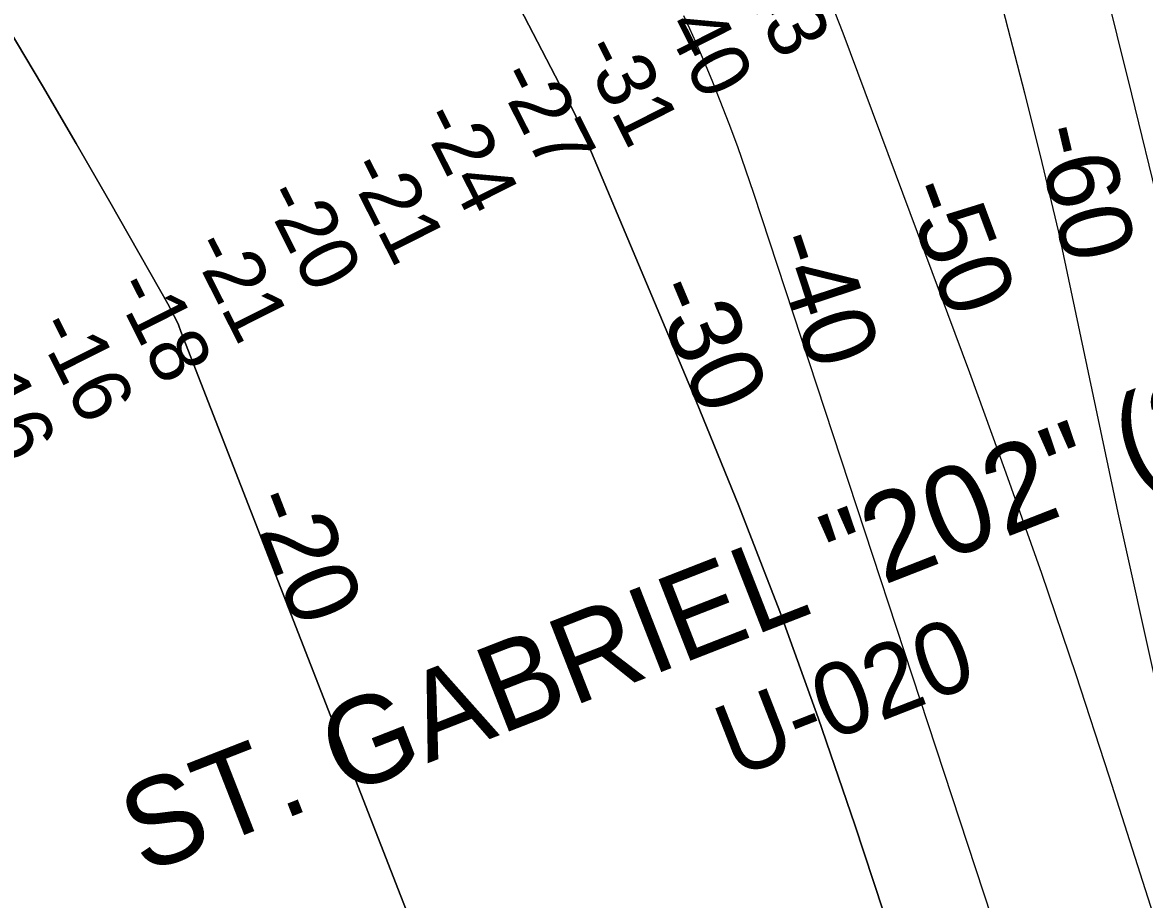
# Model space of a CAD drawing. Extents: x 3329332 to 3367211, y 631066 to 656469.
# Drawn here: x 3350490 to 3351775, y 638242 to 639247 of the extents above; entities that cross this region are included whole.
import ezdxf

# ---------------------------------------------------------------- set-up
doc = ezdxf.new("R2010")
doc.units = 0
for name, color, linetype in [('V-CHAN-NAID', 7, 'Continuous'), ('V-RIVR-RANG', 7, 'Continuous'), ('V-RIVR-RANG-IDEN', 7, 'Continuous'), ('V-TOPO-DPTH', 7, 'Continuous'), ('V-TOPO-MAJR', 7, 'Continuous'), ('V-TOPO-MAJR-IDEN', 7, 'Continuous'), ('V-TOPO-MINR', 7, 'Continuous'), ('V-TOPO-MINR-IDEN', 7, 'Continuous')]:
    doc.layers.add(name, color=color, linetype=linetype)

msp = doc.modelspace()

# ---------------------------------------------------------------- linework, layer by layer
at = {"layer": 'V-TOPO-DPTH'}
for points in [[(3350485.7, 640211.9), (3350510.4, 640177.1), (3350734.9, 639854.1), (3350737.2, 639850.7), (3350739.5, 639847.3), (3350741.7, 639843.8), (3350743.9, 639840.4), (3350792.5, 639761.7), (3350818.5, 639718.6), (3350843.8, 639675.1), (3350868.2, 639631.1), (3350891.9, 639586.7), (3351110.3, 639166), (3351117, 639152.8), (3351123.4, 639139.5), (3351129.5, 639126.1), (3351135.4, 639112.6), (3351261.4, 638813.1), (3351310.1, 638693.1), (3351357, 638572.4), (3351400.9, 638450.6), (3351442.8, 638328), (3351518.4, 638098.5)], [(3351518.4, 638098.5), (3351442.8, 638328), (3351400.9, 638450.6), (3351357, 638572.4), (3351310.1, 638693.1), (3351261.4, 638813.1), (3351135.4, 639112.6), (3351129.5, 639126.1), (3351123.4, 639139.5), (3351117, 639152.8), (3351110.3, 639166), (3350891.9, 639586.7), (3350868.2, 639631.1), (3350843.8, 639675.1), (3350818.5, 639718.6), (3350792.5, 639761.7), (3350743.9, 639840.4), (3350741.7, 639843.8), (3350739.5, 639847.3), (3350737.2, 639850.7), (3350734.9, 639854.1), (3350510.4, 640177.1), (3350485.7, 640211.9)], [(3351246.7, 639254.8), (3351253.7, 639239.8), (3351260.5, 639224.7), (3351267.2, 639209.6), (3351273.6, 639194.3), (3351279.9, 639179), (3351288.5, 639157.4), (3351298.6, 639131.1), (3351308.5, 639104.8), (3351317.9, 639078.2), (3351326.9, 639051.5), (3351626.4, 638139.9)], [(3351246.7, 639254.8), (3351253.7, 639239.8), (3351260.5, 639224.7), (3351267.2, 639209.6), (3351273.6, 639194.3), (3351279.9, 639179), (3351288.5, 639157.4), (3351298.6, 639131.1), (3351308.5, 639104.8), (3351317.9, 639078.2), (3351326.9, 639051.5), (3351626.4, 638139.9)], [(3350957.5, 638158), (3350671.4, 638893.1), (3350668.4, 638900.5), (3350665.1, 638907.7), (3350661.5, 638914.8), (3350657.8, 638921.8), (3350589.8, 639041.5), (3350551.5, 639108.1), (3350512.8, 639174.4), (3350473.5, 639240.3)], [(3350957.5, 638158), (3350671.4, 638893.1), (3350668.4, 638900.5), (3350665.1, 638907.7), (3350661.5, 638914.8), (3350657.8, 638921.8), (3350589.8, 639041.5), (3350551.5, 639108.1), (3350512.8, 639174.4), (3350473.5, 639240.3)]]:
    msp.add_lwpolyline(points, dxfattribs=at)
at = {"layer": 'V-TOPO-MAJR'}
msp.add_lwpolyline([(3351420.2, 639258.3), (3351429.1, 639234.8), (3351574.2, 638846), (3351616, 638731.2), (3351656.8, 638616), (3351695.9, 638500.2), (3351733.8, 638384.1), (3351805, 638160.6)], dxfattribs=at)
at = {"layer": 'V-TOPO-MINR'}
for points in [[(3350485.7, 640211.9), (3350510.4, 640177.1), (3350734.9, 639854.1), (3350737.2, 639850.7), (3350739.5, 639847.3), (3350741.7, 639843.8), (3350743.9, 639840.4), (3350792.5, 639761.7), (3350818.5, 639718.6), (3350843.8, 639675.1), (3350868.2, 639631.1), (3350891.9, 639586.7), (3351110.3, 639166), (3351117, 639152.8), (3351123.4, 639139.5), (3351129.5, 639126.1), (3351135.4, 639112.6), (3351261.4, 638813.1), (3351310.1, 638693.1), (3351357, 638572.4), (3351400.9, 638450.6), (3351442.8, 638328), (3351518.4, 638098.5)], [(3351708.9, 639369.3), (3351759.8, 639164.6), (3351791.5, 639034.8)], [(3351596.2, 639325.8), (3351637.2, 639166.4), (3351657, 639086.6), (3351676, 639006.7), (3351744, 638685.1), (3351834.3, 638279.6)], [(3351246.7, 639254.8), (3351253.7, 639239.8), (3351260.5, 639224.7), (3351267.2, 639209.6), (3351273.6, 639194.3), (3351279.9, 639179), (3351288.5, 639157.4), (3351298.6, 639131.1), (3351308.5, 639104.8), (3351317.9, 639078.2), (3351326.9, 639051.5), (3351626.4, 638139.9)], [(3350473.5, 639240.3), (3350512.8, 639174.4), (3350551.5, 639108.1), (3350589.8, 639041.5), (3350657.8, 638921.8), (3350661.5, 638914.8), (3350665.1, 638907.7), (3350668.4, 638900.5), (3350671.4, 638893.1), (3350957.5, 638158)]]:
    msp.add_lwpolyline(points, dxfattribs=at)

# ---------------------------------------------------------------- texts
at = {"layer": 'V-CHAN-NAID'}
msp.add_text('ST. GABRIEL "202" (200.7)', height=100, rotation=21.3458, dxfattribs=at).set_placement((3350628.5, 638271.2))
at = {"layer": 'V-RIVR-RANG'}
for s, p in [('-43', (3351300, 639317)), ('-40', (3351211.6, 639270.1)), ('-31', (3351127.2, 639215.4)), ('-27', (3351030.6, 639184.9)), ('-24', (3350942.5, 639137.5)), ('-21', (3350859.3, 639080.5)), ('-20', (3350763.2, 639048.9)), ('-21', (3350680.5, 638990.8)), ('-18', (3350592.2, 638943.9)), ('-16', (3350503, 638898.6)), ('-16', (3350413.6, 638853.8))]:
    msp.add_text(s, height=67, rotation=296.7668, dxfattribs=at).set_placement(p)
at = {"layer": 'V-RIVR-RANG-IDEN'}
msp.add_text('U-020', height=83, rotation=21.3393, dxfattribs=at).set_placement((3351305.4, 638380.9))
at = {"layer": 'V-TOPO-MAJR-IDEN'}
msp.add_text('-50', height=83, rotation=290.4609, dxfattribs=at).set_placement((3351496.4, 639054.5))
at = {"layer": 'V-TOPO-MINR-IDEN'}
for s, rotation, p in [('-60', 283.3532, (3351648.3, 639123.3)), ('-40', 288.1883, (3351344.8, 638997.2)), ('-30', 292.8105, (3351207.7, 638940.6)), ('-20', 291.2637, (3350746.7, 638699.7))]:
    msp.add_text(s, height=83, rotation=rotation, dxfattribs=at).set_placement(p)

doc.saveas('drawing.dxf')
